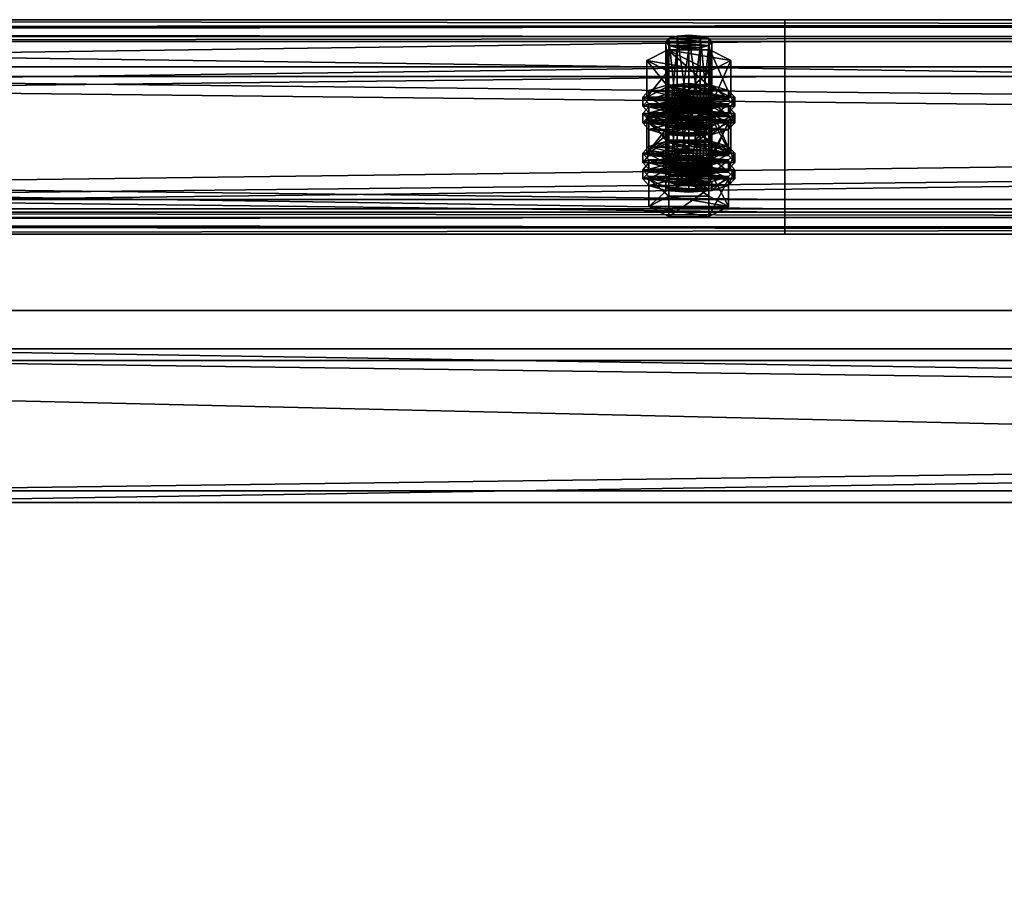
# Model space of a CAD drawing. Header units: millimetres. Extents: x 60485 to 71303, y 100 to 16900.
# Tile 782 of 1056: x 63301 to 63557, y 8451 to 8676. Entities that reach past the tile are written whole.
import ezdxf

# ---------------------------------------------------------------- set-up
doc = ezdxf.new("R2010")
doc.units = ezdxf.units.MM
for name, color, linetype in [('1', 7, 'Continuous'), ('13', 7, 'Continuous'), ('4', 7, 'Continuous'), ('9', 7, 'Continuous')]:
    doc.layers.add(name, color=color, linetype=linetype)

msp = doc.modelspace()

# ---------------------------------------------------------------- meshes
at = {"layer": '1', "color": 7}
mesh = msp.add_polyface(dxfattribs=at)
corners = [(70799.99, 8400, 2950), (70799.99, 8400, 0), (62299.99, 8400, 0), (62299.99, 8400, 2950), (70799.99, 8600, 0), (62299.99, 8600, 0), (70799.99, 8600, 2950), (62299.99, 8600, 2950)]
mesh.append_faces([[corners[k] for k in face] for face in [(0, 2, 3, 3), (1, 5, 2, 2), (4, 7, 5, 5), (6, 3, 7, 7), (1, 6, 4, 4), (3, 5, 7, 7)]], dxfattribs={"vtx0": -1, "color": 7})
mesh.append_faces([[corners[k] for k in face] for face in [(0, 1, 2, 2), (1, 4, 5, 5), (4, 6, 7, 7), (6, 0, 3, 3), (1, 0, 6, 6), (3, 2, 5, 5)]], dxfattribs={"vtx2": -1, "vtx3": -1, "color": 7})
at = {"layer": '13', "color": 7}
mesh = msp.add_polyface(dxfattribs=at)
corners = [(63475, 8668.23, 5605.78), (63472, 8668.46, 5606.55), (63472, 8647.42, 5612.98), (63469.8, 8669.1, 5608.65), (63469.8, 8648.07, 5615.08), (63469, 8669.98, 5611.52), (63469, 8648.94, 5617.95), (63469.8, 8670.86, 5614.39), (63469.8, 8649.82, 5620.82), (63472, 8671.5, 5616.49), (63472, 8650.46, 5622.92), (63475, 8671.74, 5617.25), (63475, 8650.7, 5623.69), (63478, 8668.46, 5606.55), (63480.2, 8669.1, 5608.65), (63481, 8669.98, 5611.52), (63480.2, 8670.86, 5614.39), (63478, 8671.5, 5616.49), (63480.48, 8662.42, 5603.89), (63469.52, 8662.42, 5603.89), (63469.52, 8652.86, 5606.82), (63464.03, 8665.2, 5612.98), (63464.03, 8655.64, 5615.9), (63469.52, 8667.98, 5622.06), (63469.52, 8658.42, 5624.99), (63480.48, 8658.42, 5624.99), (63480.48, 8652.86, 5606.82), (63464.61, 8653.09, 5622.96), (63485.39, 8653.09, 5622.96), (63469, 8654.37, 5627.16), (63481, 8654.37, 5627.16), (63475, 8654.84, 5628.7), (63464.61, 8653.88, 5610.17), (63463, 8655.64, 5615.9), (63463, 8653.25, 5616.64), (63464.61, 8657.39, 5621.64), (63464.61, 8655, 5622.37), (63469, 8658.68, 5625.84), (63469, 8656.29, 5626.57), (63475, 8659.15, 5627.38), (63475, 8656.76, 5628.11), (63485.39, 8653.88, 5610.17), (63487, 8655.64, 5615.9), (63485.39, 8657.39, 5621.64), (63481, 8658.68, 5625.84), (63485.39, 8655, 5622.37), (63487, 8653.25, 5616.64), (63472, 8653.84, 5558.73), (63478, 8653.84, 5558.73), (63469.8, 8654.48, 5560.83), (63480.2, 8654.48, 5560.83), (63469, 8655.36, 5563.7), (63481, 8655.36, 5563.7), (63469.8, 8656.23, 5566.57), (63480.2, 8656.23, 5566.57), (63472, 8656.88, 5568.67)]
mesh.append_faces([[corners[k] for k in face] for face in [(5, 8, 6, 6), (7, 10, 8, 8), (9, 12, 10, 10), (13, 1, 0, 0), (9, 17, 11, 11), (19, 22, 20, 20), (21, 24, 22, 22), (23, 25, 24, 24), (18, 21, 19, 19), (29, 30, 31, 31), (33, 36, 34, 34), (35, 38, 36, 36), (37, 40, 38, 38), (37, 44, 39, 39)]], dxfattribs={"vtx0": -1, "color": 7})
mesh.append_faces([[corners[k] for k in face] for face in [(1, 13, 3, 3), (3, 14, 5, 5), (5, 15, 7, 7), (7, 16, 9, 9), (21, 18, 23, 23), (24, 26, 22, 22), (27, 28, 29, 29), (32, 41, 33, 33), (33, 42, 35, 35), (35, 43, 37, 37), (38, 45, 36, 36), (36, 46, 34, 34), (47, 48, 49, 49), (49, 50, 51, 51), (51, 52, 53, 53), (53, 54, 55, 55)]], dxfattribs={"vtx0": -1, "vtx1": -1, "color": 7})
mesh.append_faces([[corners[k] for k in face] for face in [(0, 1, 2, 2), (1, 3, 4, 4), (3, 5, 6, 6), (5, 7, 8, 8), (7, 9, 10, 10), (9, 11, 12, 12), (18, 19, 20, 20), (19, 21, 22, 22), (21, 23, 24, 24), (32, 33, 34, 34), (33, 35, 36, 36), (35, 37, 38, 38), (37, 39, 40, 40)]], dxfattribs={"vtx2": -1, "vtx3": -1, "color": 7})
mesh = msp.add_polyface(dxfattribs=at)
corners = [(63481, 8669.98, 5611.52), (63480.2, 8669.1, 5608.65), (63480.2, 8648.07, 5615.08), (63481, 8648.94, 5617.95), (63478, 8668.46, 5606.55), (63478, 8647.42, 5612.98), (63475, 8668.23, 5605.78), (63475, 8647.19, 5612.21), (63475, 8671.74, 5617.25), (63478, 8671.5, 5616.49), (63478, 8650.46, 5622.92), (63475, 8650.7, 5623.69), (63480.2, 8670.86, 5614.39), (63480.2, 8649.82, 5620.82), (63469.8, 8669.1, 5608.65), (63469, 8669.98, 5611.52), (63469.8, 8670.86, 5614.39), (63472, 8671.5, 5616.49), (63485.97, 8665.2, 5612.98), (63480.48, 8662.42, 5603.89), (63480.48, 8652.86, 5606.82), (63485.97, 8655.64, 5615.9), (63469.52, 8652.86, 5606.82), (63469.52, 8667.98, 5622.06), (63480.48, 8667.98, 5622.06), (63480.48, 8658.42, 5624.99), (63469.52, 8658.42, 5624.99), (63469, 8654.37, 5627.16), (63485.39, 8653.09, 5622.96), (63481, 8654.37, 5627.16), (63475, 8659.15, 5627.38), (63481, 8658.68, 5625.84), (63481, 8656.29, 5626.57), (63475, 8656.76, 5628.11), (63485.39, 8657.39, 5621.64), (63485.39, 8655, 5622.37), (63487, 8655.64, 5615.9), (63487, 8653.25, 5616.64), (63463, 8655.64, 5615.9), (63485.39, 8653.88, 5610.17), (63464.61, 8657.39, 5621.64), (63469, 8658.68, 5625.84), (63469, 8656.29, 5626.57), (63464.61, 8655, 5622.37), (63478, 8653.84, 5558.73), (63472, 8653.84, 5558.73), (63475, 8653.6, 5557.97), (63469.8, 8654.48, 5560.83), (63480.2, 8654.48, 5560.83), (63469, 8655.36, 5563.7), (63481, 8655.36, 5563.7), (63469.8, 8656.23, 5566.57), (63480.2, 8656.23, 5566.57), (63472, 8656.88, 5568.67), (63478, 8656.88, 5568.67), (63475, 8657.11, 5569.44)]
mesh.append_faces([[corners[k] for k in face] for face in [(0, 2, 3, 3), (8, 10, 11, 11), (9, 13, 10, 10), (12, 3, 13, 13), (18, 20, 21, 21), (19, 22, 20, 20), (24, 21, 25, 25), (23, 18, 24, 24), (21, 26, 25, 25), (30, 32, 33, 33), (31, 35, 32, 32), (34, 37, 35, 35), (32, 42, 33, 33), (44, 45, 46, 46), (53, 54, 55, 55)]], dxfattribs={"vtx0": -1, "color": 7})
mesh.append_faces([[corners[k] for k in face] for face in [(14, 4, 1, 1), (15, 1, 0, 0), (16, 0, 12, 12), (17, 12, 9, 9), (23, 19, 18, 18), (26, 21, 20, 20), (27, 28, 29, 29), (38, 39, 36, 36), (40, 36, 34, 34), (41, 34, 31, 31), (42, 32, 35, 35), (43, 35, 37, 37), (47, 44, 48, 48), (49, 48, 50, 50), (51, 50, 52, 52), (53, 52, 54, 54)]], dxfattribs={"vtx0": -1, "vtx2": -1, "vtx3": -1, "color": 7})
mesh.append_faces([[corners[k] for k in face] for face in [(0, 1, 2, 2), (1, 4, 5, 5), (4, 6, 7, 7), (8, 9, 10, 10), (9, 12, 13, 13), (12, 0, 3, 3), (18, 19, 20, 20), (23, 24, 25, 25), (24, 18, 21, 21), (30, 31, 32, 32), (31, 34, 35, 35), (34, 36, 37, 37)]], dxfattribs={"vtx2": -1, "vtx3": -1, "color": 7})
mesh = msp.add_polyface(dxfattribs=at)
corners = [(63475, 8668.23, 5605.78), (63472, 8647.42, 5612.98), (63475, 8647.19, 5612.21), (63472, 8668.46, 5606.55), (63469.8, 8648.07, 5615.08), (63469.8, 8669.1, 5608.65), (63469, 8648.94, 5617.95), (63478, 8650.46, 5622.92), (63472, 8650.46, 5622.92), (63475, 8650.7, 5623.69), (63480.2, 8649.82, 5620.82), (63469.8, 8649.82, 5620.82), (63481, 8648.94, 5617.95), (63480.2, 8648.07, 5615.08), (63478, 8647.42, 5612.98), (63464.61, 8648.94, 5617.95), (63469.8, 8651.58, 5626.56), (63469.8, 8644.4, 5628.75), (63480.2, 8646.31, 5609.35), (63469.8, 8646.31, 5609.35), (63464.03, 8655.64, 5615.9), (63480.48, 8652.86, 5606.82), (63469.52, 8652.86, 5606.82), (63475, 8647.82, 5605.75), (63469, 8648.29, 5607.28), (63469, 8645.9, 5608.01), (63464.61, 8649.58, 5611.48), (63464.61, 8647.19, 5612.21), (63463, 8651.33, 5617.22), (63463, 8648.94, 5617.95), (63464.61, 8653.09, 5622.96), (63464.61, 8650.7, 5623.69), (63469, 8654.37, 5627.16), (63469, 8651.98, 5627.89), (63475, 8654.84, 5628.7), (63475, 8652.45, 5629.43), (63481, 8648.29, 5607.28), (63485.39, 8649.58, 5611.48), (63487, 8651.33, 5617.22), (63485.39, 8650.7, 5623.69), (63487, 8648.94, 5617.95), (63485.39, 8647.19, 5612.21), (63475, 8652.13, 5604.43), (63469, 8652.6, 5605.97), (63469, 8650.21, 5606.7), (63475, 8649.74, 5605.16), (63464.61, 8653.88, 5610.17), (63464.61, 8651.49, 5610.9), (63463, 8653.25, 5616.64), (63481, 8652.6, 5605.97), (63485.39, 8651.49, 5610.9), (63481, 8650.21, 5606.7), (63472, 8656.88, 5568.67), (63475, 8657.11, 5569.44), (63475, 8636.07, 5575.88), (63464.03, 8650.57, 5565.17), (63469.52, 8653.35, 5574.25), (63469.52, 8643.79, 5577.18), (63480.48, 8647.8, 5556.08), (63469.52, 8647.8, 5556.08), (63485.97, 8650.57, 5565.17)]
mesh.append_faces([[corners[k] for k in face] for face in [(0, 1, 2, 2), (3, 4, 1, 1), (5, 6, 4, 4), (7, 8, 9, 9), (1, 14, 2, 2), (18, 15, 19, 19), (20, 21, 22, 22), (24, 27, 25, 25), (26, 29, 27, 27), (28, 31, 29, 29), (30, 33, 31, 31), (32, 35, 33, 33), (36, 24, 23, 23), (42, 44, 45, 45), (43, 47, 44, 44), (46, 48, 47, 47), (58, 55, 59, 59)]], dxfattribs={"vtx0": -1, "color": 7})
mesh.append_faces([[corners[k] for k in face] for face in [(8, 10, 11, 11), (11, 12, 6, 6), (6, 13, 4, 4), (4, 14, 1, 1), (15, 18, 16, 16), (24, 36, 26, 26), (26, 37, 28, 28), (28, 38, 30, 30), (33, 39, 31, 31), (31, 40, 29, 29), (29, 41, 27, 27), (43, 49, 46, 46), (48, 50, 47, 47), (47, 51, 44, 44), (55, 60, 56, 56)]], dxfattribs={"vtx0": -1, "vtx1": -1, "color": 7})
mesh.append_faces([[corners[k] for k in face] for face in [(15, 16, 17, 17), (23, 24, 25, 25), (24, 26, 27, 27), (26, 28, 29, 29), (28, 30, 31, 31), (30, 32, 33, 33), (32, 34, 35, 35), (42, 43, 44, 44), (43, 46, 47, 47), (52, 53, 54, 54), (55, 56, 57, 57)]], dxfattribs={"vtx2": -1, "vtx3": -1, "color": 7})
mesh = msp.add_polyface(dxfattribs=at)
corners = [(63480.2, 8669.1, 5608.65), (63478, 8647.42, 5612.98), (63480.2, 8648.07, 5615.08), (63478, 8668.46, 5606.55), (63475, 8647.19, 5612.21), (63472, 8650.46, 5622.92), (63478, 8650.46, 5622.92), (63480.2, 8649.82, 5620.82), (63469.8, 8649.82, 5620.82), (63481, 8648.94, 5617.95), (63469, 8648.94, 5617.95), (63469.8, 8648.07, 5615.08), (63469.8, 8651.58, 5626.56), (63480.2, 8651.58, 5626.56), (63480.2, 8644.4, 5628.75), (63480.2, 8646.31, 5609.35), (63485.39, 8648.94, 5617.95), (63487, 8651.33, 5617.22), (63485.39, 8649.58, 5611.48), (63485.39, 8647.19, 5612.21), (63487, 8648.94, 5617.95), (63481, 8648.29, 5607.28), (63481, 8645.9, 5608.01), (63475, 8647.82, 5605.75), (63475, 8645.43, 5606.48), (63475, 8654.84, 5628.7), (63481, 8654.37, 5627.16), (63481, 8651.98, 5627.89), (63475, 8652.45, 5629.43), (63485.39, 8653.09, 5622.96), (63485.39, 8650.7, 5623.69), (63464.61, 8649.58, 5611.48), (63463, 8651.33, 5617.22), (63464.61, 8653.09, 5622.96), (63469, 8651.98, 5627.89), (63464.61, 8650.7, 5623.69), (63463, 8648.94, 5617.95), (63464.61, 8647.19, 5612.21), (63487, 8655.64, 5615.9), (63485.39, 8653.88, 5610.17), (63485.39, 8651.49, 5610.9), (63487, 8653.25, 5616.64), (63481, 8652.6, 5605.97), (63481, 8650.21, 5606.7), (63475, 8652.13, 5604.43), (63475, 8649.74, 5605.16), (63469, 8652.6, 5605.97), (63464.61, 8653.88, 5610.17), (63463, 8653.25, 5616.64), (63464.61, 8651.49, 5610.9), (63469, 8650.21, 5606.7), (63469.52, 8653.35, 5574.25), (63480.48, 8653.35, 5574.25), (63480.48, 8643.79, 5577.18), (63485.97, 8650.57, 5565.17), (63485.97, 8641.01, 5568.09), (63464.03, 8650.57, 5565.17), (63480.48, 8647.8, 5556.08)]
mesh.append_faces([[corners[k] for k in face] for face in [(0, 1, 2, 2), (3, 4, 1, 1), (12, 16, 13, 13), (17, 19, 20, 20), (18, 22, 19, 19), (25, 27, 28, 28), (26, 30, 27, 27), (29, 20, 30, 30), (27, 34, 28, 28), (38, 40, 41, 41), (39, 43, 40, 40), (42, 45, 43, 43), (42, 46, 44, 44), (50, 43, 45, 45), (51, 54, 52, 52)]], dxfattribs={"vtx0": -1, "color": 7})
mesh.append_faces([[corners[k] for k in face] for face in [(5, 6, 7, 7), (8, 7, 9, 9), (10, 9, 2, 2), (11, 2, 1, 1), (12, 15, 16, 16), (31, 21, 18, 18), (32, 18, 17, 17), (33, 17, 29, 29), (34, 27, 30, 30), (35, 30, 20, 20), (36, 20, 19, 19), (37, 19, 22, 22), (47, 42, 39, 39), (48, 41, 40, 40), (49, 40, 43, 43), (56, 57, 54, 54)]], dxfattribs={"vtx0": -1, "vtx2": -1, "vtx3": -1, "color": 7})
mesh.append_faces([[corners[k] for k in face] for face in [(12, 13, 14, 14), (17, 18, 19, 19), (18, 21, 22, 22), (21, 23, 24, 24), (25, 26, 27, 27), (26, 29, 30, 30), (29, 17, 20, 20), (38, 39, 40, 40), (39, 42, 43, 43), (42, 44, 45, 45), (51, 52, 53, 53), (52, 54, 55, 55)]], dxfattribs={"vtx2": -1, "vtx3": -1, "color": 7})
mesh = msp.add_polyface(dxfattribs=at)
corners = [(63485.39, 8648.94, 5617.95), (63480.2, 8646.31, 5609.35), (63480.2, 8639.14, 5611.54), (63485.39, 8641.77, 5620.15), (63469.8, 8639.14, 5611.54), (63480.2, 8651.58, 5626.56), (63480.2, 8644.4, 5628.75), (63469.8, 8644.4, 5628.75), (63481, 8648.29, 5607.28), (63475, 8645.43, 5606.48), (63481, 8645.9, 5608.01), (63481, 8655.36, 5563.7), (63480.2, 8654.48, 5560.83), (63480.2, 8633.44, 5567.27), (63481, 8634.32, 5570.14), (63478, 8653.84, 5558.73), (63478, 8632.8, 5565.17), (63475, 8653.6, 5557.97), (63475, 8632.56, 5564.4), (63475, 8657.11, 5569.44), (63478, 8656.88, 5568.67), (63478, 8635.84, 5575.11), (63475, 8636.07, 5575.88), (63480.2, 8656.23, 5566.57), (63480.2, 8635.2, 5573.01), (63485.97, 8650.57, 5565.17), (63480.48, 8647.8, 5556.08), (63480.48, 8638.23, 5559.01), (63485.97, 8641.01, 5568.09), (63469.52, 8638.23, 5559.01), (63480.48, 8653.35, 5574.25), (63480.48, 8643.79, 5577.18), (63469.52, 8643.79, 5577.18), (63464.03, 8641.01, 5568.09), (63475, 8640.22, 5580.88), (63481, 8639.75, 5579.34), (63481, 8637.36, 5580.08), (63469, 8639.75, 5579.34), (63485.39, 8638.46, 5575.14), (63487, 8641.01, 5568.09), (63485.39, 8639.26, 5562.35), (63485.39, 8636.87, 5563.08), (63487, 8638.62, 5568.82), (63475, 8644.52, 5579.57), (63481, 8644.05, 5578.03), (63481, 8641.66, 5578.76), (63475, 8642.13, 5580.3), (63485.39, 8642.77, 5573.83), (63485.39, 8640.38, 5574.56), (63464.61, 8639.26, 5562.35), (63481, 8637.97, 5558.15), (63463, 8641.01, 5568.09), (63464.61, 8642.77, 5573.83), (63469, 8644.05, 5578.03), (63469, 8641.66, 5578.76), (63464.61, 8640.38, 5574.56)]
mesh.append_faces([[corners[k] for k in face] for face in [(0, 2, 3, 3), (1, 4, 2, 2), (5, 3, 6, 6), (3, 7, 6, 6), (8, 9, 10, 10), (11, 13, 14, 14), (12, 16, 13, 13), (19, 21, 22, 22), (20, 24, 21, 21), (23, 14, 24, 24), (25, 27, 28, 28), (26, 29, 27, 27), (30, 28, 31, 31), (28, 32, 31, 31), (39, 41, 42, 42), (43, 45, 46, 46), (44, 48, 45, 45), (47, 42, 48, 48), (53, 44, 43, 43), (45, 54, 46, 46)]], dxfattribs={"vtx0": -1, "color": 7})
mesh.append_faces([[corners[k] for k in face] for face in [(7, 3, 2, 2), (33, 28, 27, 27), (37, 38, 35, 35), (49, 50, 40, 40), (51, 40, 39, 39), (52, 39, 47, 47), (53, 47, 44, 44), (54, 45, 48, 48), (55, 48, 42, 42)]], dxfattribs={"vtx0": -1, "vtx2": -1, "vtx3": -1, "color": 7})
mesh.append_faces([[corners[k] for k in face] for face in [(0, 1, 2, 2), (5, 0, 3, 3), (11, 12, 13, 13), (12, 15, 16, 16), (15, 17, 18, 18), (19, 20, 21, 21), (20, 23, 24, 24), (23, 11, 14, 14), (25, 26, 27, 27), (34, 35, 36, 36), (39, 40, 41, 41), (43, 44, 45, 45), (44, 47, 48, 48), (47, 39, 42, 42)]], dxfattribs={"vtx2": -1, "vtx3": -1, "color": 7})
mesh = msp.add_polyface(dxfattribs=at)
corners = [(63480.2, 8646.31, 5609.35), (63469.8, 8646.31, 5609.35), (63469.8, 8639.14, 5611.54), (63464.61, 8648.94, 5617.95), (63464.61, 8641.77, 5620.15), (63469.8, 8644.4, 5628.75), (63469.8, 8651.58, 5626.56), (63480.2, 8644.4, 5628.75), (63480.2, 8639.14, 5611.54), (63475, 8647.82, 5605.75), (63469, 8645.9, 5608.01), (63475, 8645.43, 5606.48), (63464.61, 8647.19, 5612.21), (63481, 8645.9, 5608.01), (63475, 8653.6, 5557.97), (63472, 8653.84, 5558.73), (63472, 8632.8, 5565.17), (63469.8, 8654.48, 5560.83), (63469.8, 8633.44, 5567.27), (63469, 8655.36, 5563.7), (63469, 8634.32, 5570.14), (63469.8, 8656.23, 5566.57), (63469.8, 8635.2, 5573.01), (63472, 8656.88, 5568.67), (63472, 8635.84, 5575.11), (63475, 8636.07, 5575.88), (63480.48, 8647.8, 5556.08), (63469.52, 8647.8, 5556.08), (63469.52, 8638.23, 5559.01), (63464.03, 8650.57, 5565.17), (63464.03, 8641.01, 5568.09), (63469.52, 8643.79, 5577.18), (63469.52, 8653.35, 5574.25), (63480.48, 8643.79, 5577.18), (63485.97, 8641.01, 5568.09), (63480.48, 8638.23, 5559.01), (63464.61, 8638.46, 5575.14), (63469, 8639.75, 5579.34), (63469, 8637.36, 5580.08), (63475, 8640.22, 5580.88), (63475, 8637.83, 5581.61), (63485.39, 8638.46, 5575.14), (63481, 8639.75, 5579.34), (63464.61, 8639.26, 5562.35), (63463, 8641.01, 5568.09), (63463, 8638.62, 5568.82), (63464.61, 8642.77, 5573.83), (63464.61, 8640.38, 5574.56), (63469, 8644.05, 5578.03), (63469, 8641.66, 5578.76), (63475, 8644.52, 5579.57), (63475, 8642.13, 5580.3), (63469, 8637.97, 5558.15), (63481, 8637.97, 5558.15), (63485.39, 8639.26, 5562.35), (63487, 8641.01, 5568.09), (63485.39, 8642.77, 5573.83), (63485.39, 8640.38, 5574.56), (63487, 8638.62, 5568.82)]
mesh.append_faces([[corners[k] for k in face] for face in [(1, 4, 2, 2), (3, 5, 4, 4), (6, 7, 5, 5), (4, 8, 2, 2), (9, 10, 11, 11), (10, 13, 11, 11), (17, 20, 18, 18), (19, 22, 20, 20), (21, 24, 22, 22), (23, 25, 24, 24), (27, 30, 28, 28), (29, 31, 30, 30), (32, 33, 31, 31), (30, 35, 28, 28), (37, 42, 39, 39), (44, 47, 45, 45), (46, 49, 47, 47), (48, 51, 49, 49)]], dxfattribs={"vtx0": -1, "color": 7})
mesh.append_faces([[corners[k] for k in face] for face in [(5, 8, 4, 4), (12, 13, 10, 10), (31, 34, 30, 30), (36, 41, 37, 37), (52, 53, 43, 43), (43, 54, 44, 44), (44, 55, 46, 46), (46, 56, 48, 48), (49, 57, 47, 47), (47, 58, 45, 45)]], dxfattribs={"vtx0": -1, "vtx1": -1, "color": 7})
mesh.append_faces([[corners[k] for k in face] for face in [(0, 1, 2, 2), (1, 3, 4, 4), (14, 15, 16, 16), (15, 17, 18, 18), (17, 19, 20, 20), (19, 21, 22, 22), (21, 23, 24, 24), (26, 27, 28, 28), (27, 29, 30, 30), (36, 37, 38, 38), (37, 39, 40, 40), (43, 44, 45, 45), (44, 46, 47, 47), (46, 48, 49, 49), (48, 50, 51, 51)]], dxfattribs={"vtx2": -1, "vtx3": -1, "color": 7})
mesh = msp.add_polyface(dxfattribs=at)
corners = [(63475, 8653.6, 5557.97), (63472, 8632.8, 5565.17), (63475, 8632.56, 5564.4), (63472, 8653.84, 5558.73), (63469.8, 8633.44, 5567.27), (63478, 8635.84, 5575.11), (63472, 8635.84, 5575.11), (63475, 8636.07, 5575.88), (63480.2, 8635.2, 5573.01), (63469.8, 8635.2, 5573.01), (63481, 8634.32, 5570.14), (63469, 8634.32, 5570.14), (63480.2, 8633.44, 5567.27), (63478, 8632.8, 5565.17), (63480.2, 8631.69, 5561.53), (63469.8, 8631.69, 5561.53), (63469.8, 8624.51, 5563.73), (63464.61, 8634.32, 5570.14), (63464.61, 8627.15, 5572.33), (63469.8, 8636.95, 5578.74), (63469.8, 8629.78, 5580.94), (63480.2, 8629.78, 5580.94), (63485.39, 8627.15, 5572.33), (63480.2, 8624.51, 5563.73), (63475, 8633.2, 5557.93), (63469, 8633.67, 5559.47), (63469, 8631.28, 5560.2), (63475, 8630.81, 5558.66), (63464.61, 8634.95, 5563.67), (63464.61, 8632.56, 5564.4), (63463, 8636.71, 5569.41), (63463, 8634.32, 5570.14), (63464.61, 8638.46, 5575.14), (63464.61, 8636.07, 5575.88), (63469, 8637.36, 5580.08), (63469, 8639.75, 5579.34), (63475, 8637.83, 5581.61), (63481, 8633.67, 5559.47), (63485.39, 8634.95, 5563.67), (63487, 8636.71, 5569.41), (63485.39, 8636.07, 5575.88), (63487, 8634.32, 5570.14), (63485.39, 8632.56, 5564.4), (63481, 8631.28, 5560.2), (63475, 8637.5, 5556.62), (63469, 8637.97, 5558.15), (63469, 8635.58, 5558.88), (63475, 8635.11, 5557.35), (63464.61, 8639.26, 5562.35), (63464.61, 8636.87, 5563.08), (63463, 8638.62, 5568.82), (63485.39, 8636.87, 5563.08), (63481, 8635.58, 5558.88)]
mesh.append_faces([[corners[k] for k in face] for face in [(0, 1, 2, 2), (3, 4, 1, 1), (5, 6, 7, 7), (1, 13, 2, 2), (15, 18, 16, 16), (17, 20, 18, 18), (19, 21, 20, 20), (14, 17, 15, 15), (18, 23, 16, 16), (24, 26, 27, 27), (25, 29, 26, 26), (28, 31, 29, 29), (30, 33, 31, 31), (32, 34, 33, 33), (35, 36, 34, 34), (37, 25, 24, 24), (44, 46, 47, 47), (45, 49, 46, 46), (48, 50, 49, 49)]], dxfattribs={"vtx0": -1, "color": 7})
mesh.append_faces([[corners[k] for k in face] for face in [(6, 8, 9, 9), (9, 10, 11, 11), (11, 12, 4, 4), (4, 13, 1, 1), (17, 14, 19, 19), (20, 22, 18, 18), (25, 37, 28, 28), (28, 38, 30, 30), (30, 39, 32, 32), (34, 40, 33, 33), (33, 41, 31, 31), (31, 42, 29, 29), (29, 43, 26, 26), (50, 51, 49, 49), (49, 52, 46, 46)]], dxfattribs={"vtx0": -1, "vtx1": -1, "color": 7})
mesh.append_faces([[corners[k] for k in face] for face in [(14, 15, 16, 16), (15, 17, 18, 18), (17, 19, 20, 20), (24, 25, 26, 26), (25, 28, 29, 29), (28, 30, 31, 31), (30, 32, 33, 33), (44, 45, 46, 46), (45, 48, 49, 49)]], dxfattribs={"vtx2": -1, "vtx3": -1, "color": 7})
mesh = msp.add_polyface(dxfattribs=at)
corners = [(63478, 8653.84, 5558.73), (63475, 8632.56, 5564.4), (63478, 8632.8, 5565.17), (63472, 8635.84, 5575.11), (63478, 8635.84, 5575.11), (63480.2, 8635.2, 5573.01), (63469.8, 8635.2, 5573.01), (63481, 8634.32, 5570.14), (63469, 8634.32, 5570.14), (63480.2, 8633.44, 5567.27), (63469.8, 8633.44, 5567.27), (63485.39, 8634.32, 5570.14), (63480.2, 8631.69, 5561.53), (63480.2, 8624.51, 5563.73), (63485.39, 8627.15, 5572.33), (63469.8, 8624.51, 5563.73), (63469.8, 8636.95, 5578.74), (63480.2, 8636.95, 5578.74), (63480.2, 8629.78, 5580.94), (63469.8, 8629.78, 5580.94), (63464.61, 8627.15, 5572.33), (63487, 8636.71, 5569.41), (63485.39, 8634.95, 5563.67), (63485.39, 8632.56, 5564.4), (63487, 8634.32, 5570.14), (63481, 8633.67, 5559.47), (63481, 8631.28, 5560.2), (63475, 8633.2, 5557.93), (63475, 8630.81, 5558.66), (63475, 8640.22, 5580.88), (63481, 8637.36, 5580.08), (63475, 8637.83, 5581.61), (63481, 8639.75, 5579.34), (63485.39, 8638.46, 5575.14), (63485.39, 8636.07, 5575.88), (63464.61, 8634.95, 5563.67), (63463, 8636.71, 5569.41), (63464.61, 8638.46, 5575.14), (63469, 8637.36, 5580.08), (63464.61, 8636.07, 5575.88), (63463, 8634.32, 5570.14), (63464.61, 8632.56, 5564.4), (63469, 8631.28, 5560.2), (63485.39, 8639.26, 5562.35), (63481, 8637.97, 5558.15), (63481, 8635.58, 5558.88), (63485.39, 8636.87, 5563.08), (63475, 8637.5, 5556.62), (63475, 8635.11, 5557.35), (63469, 8637.97, 5558.15), (63463, 8638.62, 5568.82), (63487, 8638.62, 5568.82), (63464.61, 8636.87, 5563.08), (63469, 8635.58, 5558.88)]
mesh.append_faces([[corners[k] for k in face] for face in [(0, 1, 2, 2), (11, 13, 14, 14), (12, 15, 13, 13), (17, 14, 18, 18), (16, 11, 17, 17), (14, 19, 18, 18), (21, 23, 24, 24), (22, 26, 23, 23), (25, 28, 26, 26), (29, 30, 31, 31), (32, 34, 30, 30), (33, 24, 34, 34), (30, 38, 31, 31), (42, 26, 28, 28), (43, 45, 46, 46), (44, 48, 45, 45), (44, 49, 47, 47), (53, 45, 48, 48)]], dxfattribs={"vtx0": -1, "color": 7})
mesh.append_faces([[corners[k] for k in face] for face in [(3, 4, 5, 5), (6, 5, 7, 7), (8, 7, 9, 9), (10, 9, 2, 2), (16, 12, 11, 11), (20, 14, 13, 13), (35, 25, 22, 22), (36, 22, 21, 21), (37, 21, 33, 33), (38, 30, 34, 34), (39, 34, 24, 24), (40, 24, 23, 23), (41, 23, 26, 26), (50, 51, 46, 46), (52, 46, 45, 45)]], dxfattribs={"vtx0": -1, "vtx2": -1, "vtx3": -1, "color": 7})
mesh.append_faces([[corners[k] for k in face] for face in [(11, 12, 13, 13), (16, 17, 18, 18), (17, 11, 14, 14), (21, 22, 23, 23), (22, 25, 26, 26), (25, 27, 28, 28), (32, 33, 34, 34), (33, 21, 24, 24), (43, 44, 45, 45), (44, 47, 48, 48)]], dxfattribs={"vtx2": -1, "vtx3": -1, "color": 7})
at = {"layer": '4', "color": 171}
mesh = msp.add_polyface(dxfattribs=at)
corners = [(65762, 8587, 3087.23), (65762, 8553, 3087.23), (63238, 8553, 3087.23), (63238, 8587, 3087.23), (65762, 8553, 3141.23), (63238, 8553, 3141.23), (65762, 8587, 3141.23), (63238, 8587, 3141.23), (65762, 8590, 3084.23), (65762, 8590, 3144.23), (63238, 8590, 3144.23), (63238, 8590, 3084.23), (65762, 8550, 3144.23), (63238, 8550, 3144.23), (65762, 8550, 3084.23), (63238, 8550, 3084.23)]
mesh.append_faces([[corners[k] for k in face] for face in [(0, 2, 3, 3), (1, 5, 2, 2), (4, 7, 5, 5), (6, 3, 7, 7), (8, 10, 11, 11), (9, 13, 10, 10), (12, 15, 13, 13), (14, 11, 15, 15)]], dxfattribs={"vtx0": -1, "color": 171})
mesh.append_faces([[corners[k] for k in face] for face in [(9, 6, 12, 12), (6, 8, 0, 0), (0, 8, 1, 1), (12, 4, 14, 14), (4, 12, 6, 6), (14, 1, 8, 8), (11, 3, 15, 15), (3, 10, 7, 7), (7, 10, 5, 5), (15, 2, 13, 13), (2, 15, 3, 3), (13, 5, 10, 10)]], dxfattribs={"vtx0": -1, "vtx1": -1, "color": 171})
mesh.append_faces([[corners[k] for k in face] for face in [(6, 9, 8, 8), (14, 4, 1, 1), (3, 11, 10, 10), (13, 2, 5, 5)]], dxfattribs={"vtx0": -1, "vtx2": -1, "vtx3": -1, "color": 171})
mesh.append_faces([[corners[k] for k in face] for face in [(0, 1, 2, 2), (1, 4, 5, 5), (4, 6, 7, 7), (6, 0, 3, 3), (8, 9, 10, 10), (9, 12, 13, 13), (12, 14, 15, 15), (14, 8, 11, 11)]], dxfattribs={"vtx2": -1, "vtx3": -1, "color": 171})
mesh = msp.add_polyface(dxfattribs=at)
corners = [(65762, 8587, 5367.23), (65762, 8553, 5367.23), (63238, 8553, 5367.23), (63238, 8587, 5367.23), (65762, 8553, 5421.23), (63238, 8553, 5421.23), (65762, 8587, 5421.23), (63238, 8587, 5421.23), (65762, 8590, 5364.23), (65762, 8590, 5424.23), (63238, 8590, 5424.23), (63238, 8590, 5364.23), (65762, 8550, 5424.23), (63238, 8550, 5424.23), (65762, 8550, 5364.23), (63238, 8550, 5364.23)]
mesh.append_faces([[corners[k] for k in face] for face in [(0, 2, 3, 3), (1, 5, 2, 2), (4, 7, 5, 5), (6, 3, 7, 7), (8, 10, 11, 11), (9, 13, 10, 10), (12, 15, 13, 13), (14, 11, 15, 15)]], dxfattribs={"vtx0": -1, "color": 171})
mesh.append_faces([[corners[k] for k in face] for face in [(9, 6, 12, 12), (6, 8, 0, 0), (0, 8, 1, 1), (12, 4, 14, 14), (4, 12, 6, 6), (14, 1, 8, 8), (11, 3, 15, 15), (3, 10, 7, 7), (7, 10, 5, 5), (15, 2, 13, 13), (2, 15, 3, 3), (13, 5, 10, 10)]], dxfattribs={"vtx0": -1, "vtx1": -1, "color": 171})
mesh.append_faces([[corners[k] for k in face] for face in [(6, 9, 8, 8), (14, 4, 1, 1), (3, 11, 10, 10), (13, 2, 5, 5)]], dxfattribs={"vtx0": -1, "vtx2": -1, "vtx3": -1, "color": 171})
mesh.append_faces([[corners[k] for k in face] for face in [(0, 1, 2, 2), (1, 4, 5, 5), (4, 6, 7, 7), (6, 0, 3, 3), (8, 9, 10, 10), (9, 12, 13, 13), (12, 14, 15, 15), (14, 8, 11, 11)]], dxfattribs={"vtx2": -1, "vtx3": -1, "color": 171})
mesh = msp.add_polyface(dxfattribs=at)
corners = [(65762, 8587, 4187.23), (65762, 8553, 4187.23), (63238, 8553, 4187.23), (63238, 8587, 4187.23), (65762, 8553, 4241.23), (63238, 8553, 4241.23), (65762, 8587, 4241.23), (63238, 8587, 4241.23), (65762, 8590, 4184.23), (65762, 8590, 4244.23), (63238, 8590, 4244.23), (63238, 8590, 4184.23), (65762, 8550, 4244.23), (63238, 8550, 4244.23), (65762, 8550, 4184.23), (63238, 8550, 4184.23)]
mesh.append_faces([[corners[k] for k in face] for face in [(0, 2, 3, 3), (1, 5, 2, 2), (4, 7, 5, 5), (6, 3, 7, 7), (8, 10, 11, 11), (9, 13, 10, 10), (12, 15, 13, 13), (14, 11, 15, 15)]], dxfattribs={"vtx0": -1, "color": 171})
mesh.append_faces([[corners[k] for k in face] for face in [(9, 6, 12, 12), (6, 8, 0, 0), (0, 8, 1, 1), (12, 4, 14, 14), (4, 12, 6, 6), (14, 1, 8, 8), (11, 3, 15, 15), (3, 10, 7, 7), (7, 10, 5, 5), (15, 2, 13, 13), (2, 15, 3, 3), (13, 5, 10, 10)]], dxfattribs={"vtx0": -1, "vtx1": -1, "color": 171})
mesh.append_faces([[corners[k] for k in face] for face in [(6, 9, 8, 8), (14, 4, 1, 1), (3, 11, 10, 10), (13, 2, 5, 5)]], dxfattribs={"vtx0": -1, "vtx2": -1, "vtx3": -1, "color": 171})
mesh.append_faces([[corners[k] for k in face] for face in [(0, 1, 2, 2), (1, 4, 5, 5), (4, 6, 7, 7), (6, 0, 3, 3), (8, 9, 10, 10), (9, 12, 13, 13), (12, 14, 15, 15), (14, 8, 11, 11)]], dxfattribs={"vtx2": -1, "vtx3": -1, "color": 171})
at = {"layer": '9', "color": 243}
mesh = msp.add_polyface(dxfattribs=at)
corners = [(60500, 8671.42, 5522.19), (60500, 8626.47, 5535.94), (63500, 8626.47, 5535.94), (63500, 8671.42, 5522.19), (60500, 8660.99, 5648.78), (63500, 8660.99, 5648.78), (60500, 8625.61, 5659.6), (63500, 8625.61, 5659.6), (60500, 8621.8, 5647.17), (63500, 8621.8, 5647.17), (60500, 8619.89, 5647.75), (63500, 8619.89, 5647.75), (60500, 8624.28, 5662.1), (63500, 8624.28, 5662.1), (60500, 8663.48, 5650.1), (63500, 8663.48, 5650.1), (60500, 8628.97, 5537.27), (63500, 8628.97, 5537.27), (60500, 8670.09, 5524.69), (63500, 8670.09, 5524.69), (60500, 8673.89, 5537.12), (63500, 8673.89, 5537.12), (60500, 8675.8, 5536.53), (63500, 8675.8, 5536.53)]
mesh.append_faces([[corners[k] for k in face] for face in [(0, 2, 3, 3), (1, 5, 2, 2), (4, 7, 5, 5), (6, 9, 7, 7), (8, 11, 9, 9), (10, 13, 11, 11), (12, 15, 13, 13), (14, 17, 15, 15), (16, 19, 17, 17), (18, 21, 19, 19), (20, 23, 21, 21), (22, 3, 23, 23), (8, 12, 10, 10), (20, 0, 22, 22), (11, 7, 9, 9), (3, 21, 23, 23)]], dxfattribs={"vtx0": -1, "color": 243})
mesh.append_faces([[corners[k] for k in face] for face in [(12, 6, 14, 14), (14, 1, 16, 16), (16, 0, 18, 18), (18, 0, 20, 20), (21, 3, 19, 19), (19, 2, 17, 17), (17, 2, 15, 15), (15, 5, 13, 13), (13, 7, 11, 11)]], dxfattribs={"vtx0": -1, "vtx1": -1, "color": 243})
mesh.append_faces([[corners[k] for k in face] for face in [(12, 8, 6, 6), (14, 6, 4, 4), (14, 4, 1, 1), (16, 1, 0, 0), (19, 3, 2, 2), (15, 2, 5, 5), (13, 5, 7, 7)]], dxfattribs={"vtx0": -1, "vtx2": -1, "vtx3": -1, "color": 243})
mesh.append_faces([[corners[k] for k in face] for face in [(0, 1, 2, 2), (1, 4, 5, 5), (4, 6, 7, 7), (6, 8, 9, 9), (8, 10, 11, 11), (10, 12, 13, 13), (12, 14, 15, 15), (14, 16, 17, 17), (16, 18, 19, 19), (18, 20, 21, 21), (20, 22, 23, 23), (22, 0, 3, 3)]], dxfattribs={"vtx2": -1, "vtx3": -1, "color": 243})
mesh = msp.add_polyface(dxfattribs=at)
corners = [(62900, 8671.42, 5522.19), (62900, 8626.47, 5535.94), (66100, 8626.47, 5535.94), (66100, 8671.42, 5522.19), (62900, 8660.99, 5648.78), (66100, 8660.99, 5648.78), (62900, 8625.61, 5659.6), (66100, 8625.61, 5659.6), (62900, 8621.8, 5647.17), (66100, 8621.8, 5647.17), (62900, 8619.89, 5647.75), (66100, 8619.89, 5647.75), (62900, 8624.28, 5662.1), (66100, 8624.28, 5662.1), (62900, 8663.48, 5650.1), (66100, 8663.48, 5650.1), (62900, 8628.97, 5537.27), (66100, 8628.97, 5537.27), (62900, 8670.09, 5524.69), (66100, 8670.09, 5524.69), (62900, 8673.89, 5537.12), (66100, 8673.89, 5537.12), (62900, 8675.8, 5536.53), (66100, 8675.8, 5536.53)]
mesh.append_faces([[corners[k] for k in face] for face in [(0, 2, 3, 3), (1, 5, 2, 2), (4, 7, 5, 5), (6, 9, 7, 7), (8, 11, 9, 9), (10, 13, 11, 11), (12, 15, 13, 13), (14, 17, 15, 15), (16, 19, 17, 17), (18, 21, 19, 19), (20, 23, 21, 21), (22, 3, 23, 23), (8, 12, 10, 10), (20, 0, 22, 22), (13, 9, 11, 11)]], dxfattribs={"vtx0": -1, "color": 243})
mesh.append_faces([[corners[k] for k in face] for face in [(12, 6, 14, 14), (14, 1, 16, 16), (16, 0, 18, 18), (18, 0, 20, 20), (3, 19, 23, 23), (19, 2, 17, 17), (17, 2, 15, 15), (15, 5, 13, 13)]], dxfattribs={"vtx0": -1, "vtx1": -1, "color": 243})
mesh.append_faces([[corners[k] for k in face] for face in [(12, 8, 6, 6), (14, 6, 4, 4), (14, 4, 1, 1), (16, 1, 0, 0), (19, 3, 2, 2), (15, 2, 5, 5), (13, 5, 7, 7), (13, 7, 9, 9)]], dxfattribs={"vtx0": -1, "vtx2": -1, "vtx3": -1, "color": 243})
mesh.append_faces([[corners[k] for k in face] for face in [(21, 23, 19, 19)]], dxfattribs={"vtx1": -1, "color": 243})
mesh.append_faces([[corners[k] for k in face] for face in [(0, 1, 2, 2), (1, 4, 5, 5), (4, 6, 7, 7), (6, 8, 9, 9), (8, 10, 11, 11), (10, 12, 13, 13), (12, 14, 15, 15), (14, 16, 17, 17), (16, 18, 19, 19), (18, 20, 21, 21), (20, 22, 23, 23), (22, 0, 3, 3)]], dxfattribs={"vtx2": -1, "vtx3": -1, "color": 243})

doc.saveas('drawing.dxf')
